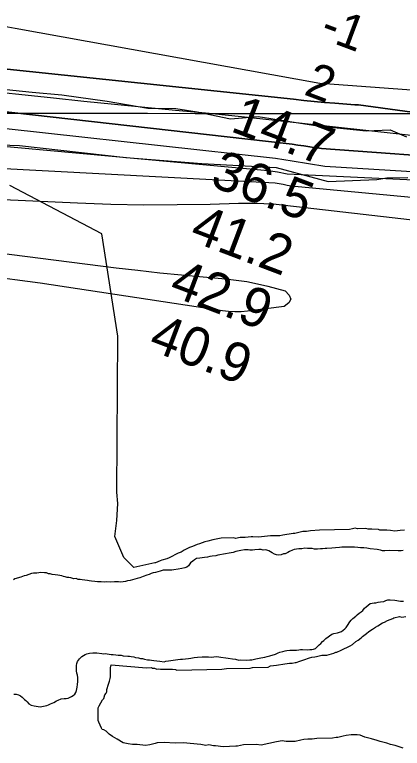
# Model space of a CAD drawing. Extents: x 3219052 to 3256913, y 800770 to 826146.
# Drawn here: x 3235111 to 3235776, y 811140 to 812397 of the extents above; entities that cross this region are included whole.
import ezdxf

# ---------------------------------------------------------------- set-up
doc = ezdxf.new("R2010")
doc.units = 0
for name, color, linetype in [('V-GRID-MAJR', 7, 'Continuous'), ('V-RIVR-EDGE', 7, 'Continuous'), ('V-RIVR-RANG', 7, 'Continuous'), ('V-SITE-VEGE', 7, 'Continuous'), ('V-TOPO-DPTH', 7, 'Continuous'), ('V-TOPO-MAJR', 7, 'Continuous'), ('V-TOPO-MINR', 7, 'Continuous'), ('V-TOPO-SHOR', 7, 'Continuous'), ('V-TOPO-WATR', 7, 'Continuous')]:
    doc.layers.add(name, color=color, linetype=linetype)

msp = doc.modelspace()

# ---------------------------------------------------------------- linework, layer by layer
at = {"layer": 'V-GRID-MAJR'}
msp.add_spline([(3223229.222, 812245.659), (3228465.955, 812237.661), (3233702.6890000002, 812230.425), (3238939.4250000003, 812223.951), (3244176.161, 812218.238), (3249412.899, 812213.287), (3254649.637, 812209.098), (3254649.6380000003, 812209.098)], degree=3, dxfattribs=at)
at = {"layer": 'V-RIVR-EDGE'}
for points in [[(3234389.041930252, 812329.7287057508), (3234474.661383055, 812324.7355224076), (3234548.96527335, 812314.1194897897), (3234602.86301311, 812313.116857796), (3234661.094620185, 812306.8873591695), (3234736.287210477, 812304.0933543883), (3234778.8822856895, 812302.6839914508), (3234863.604439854, 812286.3913680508), (3234912.281761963, 812283.6629279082), (3234953.1370562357, 812281.8231877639), (3235009.2275255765, 812288.6393591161), (3235080.036806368, 812271.0771006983), (3235140.8753977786, 812264.406476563)], [(3235140.8753977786, 812264.406476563), (3235191.7218032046, 812259.9339561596), (3235269.502030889, 812248.8746483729), (3235339.4559314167, 812236.9653344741), (3235387.7050259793, 812236.8460283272), (3235424.202806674, 812230.6702712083), (3235481.551087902, 812218.7921273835), (3235528.941577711, 812223.0217361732), (3235575.8683705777, 812215.516153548), (3235631.050792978, 812206.6861195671), (3235714.0535879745, 812198.2219729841), (3235755.3521574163, 812199.8585702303), (3235783.577111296, 812188.0524400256)]]:
    msp.add_lwpolyline(points, dxfattribs=at)
at = {"layer": 'V-SITE-VEGE'}
for points in [[(3234442.042, 812242.192), (3234596.775, 812211.224), (3234706.808, 812204.34), (3234823.718, 812204.34), (3234885.61, 812180.2540000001), (3235019.714, 812176.811), (3235119.429, 812173.371), (3235301.6720000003, 812152.725), (3235432.3340000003, 812142.4010000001), (3235559.558, 812135.519), (3235648.9590000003, 812111.431), (3235732.2430000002, 812115.209)], [(3235732.2430000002, 812115.209), (3235749.586, 812117.927), (3235785.686, 812118.613)], [(3235779.644, 811513.839), (3235772.423, 811513.702), (3235763.16, 811512.493), (3235755.92, 811513.388), (3235749.711, 811514.302), (3235737.335, 811514.066), (3235735.252, 811515.059), (3235723.886, 811515.875), (3235717.697, 811515.758), (3235713.551, 811516.71), (3235699.111, 811516.438), (3235694.966, 811517.388), (3235690.86, 811516.278), (3235685.721, 811515.15), (3235634.148, 811514.171), (3235618.694, 811512.844), (3235611.495, 811511.674), (3235605.306, 811511.555), (3235596.062, 811509.317), (3235591.955, 811508.207), (3235588.861, 811508.147), (3235571.365, 811505.751), (3235566.228, 811504.623), (3235549.7260000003, 811504.309), (3235529.133, 811501.8520000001), (3235519.8310000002, 811502.708), (3235516.737, 811502.6510000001), (3235506.441, 811501.422), (3235498.19, 811501.264), (3235489.9590000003, 811500.076), (3235486.844, 811501.047), (3235465.184, 811500.637), (3235450.801, 811497.268), (3235442.589, 811495.0480000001), (3235437.448, 811493.92), (3235428.2260000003, 811490.647), (3235424.122, 811489.539), (3235415.928, 811486.289), (3235412.8540000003, 811485.198), (3235410.81, 811484.126), (3235401.6040000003, 811479.824), (3235396.505, 811476.631), (3235391.389, 811474.47), (3235376.053, 811466.956), (3235371.967, 811464.818), (3235363.4250000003, 811462.944), (3235360.679, 811461.5040000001), (3235352.487, 811458.252), (3235351.332, 811457.914), (3235315.4220000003, 811449.882), (3235298.231, 811467.087), (3235282.759, 811503.22), (3235286.197, 811530.747), (3235287.916, 811559.997), (3235286.197, 811578.922), (3235287.918, 811846.4670000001), (3235260.409, 812021.964), (3235102.8910000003, 812104.5800000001)], [(3235268.91, 811241.008), (3235271.828, 811250.351), (3235273.793, 811255.547), (3235274.747, 811259.694), (3235275.718, 811262.807), (3235275.4250000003, 811278.28), (3235276.361, 811283.457), (3235337.332, 811278.425), (3235345.583, 811278.583), (3235347.666, 811277.59), (3235350.7600000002, 811277.647), (3235354.926, 811275.6630000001), (3235356.97, 811276.734), (3235361.115, 811275.781), (3235381.747, 811276.175), (3235386.9220000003, 811275.241), (3235389.003, 811274.247), (3235466.364, 811275.72), (3235474.597, 811276.908), (3235514.824, 811277.672), (3235518.93, 811278.782), (3235545.7460000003, 811279.292), (3235549.8340000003, 811281.434), (3235560.13, 811282.661), (3235574.531, 811284.9990000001), (3235582.762, 811286.185), (3235586.889, 811286.265), (3235592.025, 811287.394), (3235594.089, 811287.434), (3235600.242, 811289.6140000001), (3235607.42, 811291.813), (3235616.644, 811295.086), (3235620.75, 811296.196), (3235625.889, 811297.324), (3235628.983, 811297.384), (3235638.228, 811299.622), (3235646.477, 811299.78), (3235658.796, 811303.11), (3235661.852, 811305.232), (3235663.914, 811305.2710000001), (3235671.078, 811308.502), (3235686.411, 811316.0160000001), (3235690.497, 811318.161), (3235696.592, 811323.432), (3235700.678, 811325.574), (3235705.755, 811329.797), (3235707.778, 811331.9010000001), (3235714.899, 811337.1950000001), (3235718.966, 811340.367), (3235725.077, 811344.608), (3235730.177, 811347.8030000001), (3235734.2630000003, 811349.946), (3235742.418, 811355.26), (3235745.492, 811356.35), (3235750.589, 811359.5430000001), (3235759.8140000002, 811362.813), (3235761.858, 811363.884), (3235771.102, 811366.123), (3235775.247, 811365.17), (3235782.448, 811366.34)], [(3235777.4590000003, 811140.2710000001), (3235772.2630000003, 811142.235), (3235763.953, 811145.172), (3235755.66, 811147.077), (3235749.434, 811149.024), (3235738.0270000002, 811151.904), (3235732.8310000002, 811153.868), (3235723.49, 811156.786), (3235712.085, 811159.666), (3235703.774, 811162.603), (3235698.597, 811163.537), (3235688.281, 811163.34), (3235680.0500000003, 811162.15), (3235674.91, 811161.022), (3235665.665, 811158.781), (3235662.575, 811158.724), (3235656.406, 811157.577), (3235629.5870000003, 811157.0650000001), (3235621.3540000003, 811155.877), (3235614.133, 811155.74), (3235606.914, 811155.603), (3235601.776, 811154.4720000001), (3235592.5330000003, 811152.234), (3235577.06, 811151.941), (3235569.821, 811152.832), (3235560.558, 811151.625), (3235533.8370000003, 811145.959), (3235525.565, 811146.831), (3235503.904, 811146.419), (3235493.629, 811144.16), (3235490.534, 811144.103), (3235468.893, 811142.659), (3235455.446, 811144.468), (3235452.3510000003, 811144.408), (3235444.059, 811146.3150000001), (3235438.923, 811145.184), (3235430.63, 811147.091), (3235412.024, 811148.801), (3235400.66, 811149.616), (3235386.22, 811149.3420000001), (3235367.634, 811150.022), (3235355.256, 811149.784), (3235352.18, 811148.6950000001), (3235342.935, 811146.456), (3235335.736, 811145.287), (3235321.257, 811147.0750000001), (3235313.004, 811146.917), (3235305.764, 811147.812), (3235297.474, 811149.719), (3235287.041, 811155.711), (3235278.691, 811160.712), (3235273.457, 811164.741), (3235268.199, 811169.799), (3235264.036, 811171.784), (3235260.921, 811172.757), (3235259.85, 811174.799), (3235255.528, 811185.037), (3235254.4390000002, 811188.113), (3235254.025, 811209.77), (3235256.0300000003, 811212.906), (3235262.023, 811223.336), (3235264.046, 811225.439), (3235265.992, 811231.667), (3235267.997, 811234.801), (3235268.988, 811236.884), (3235268.91, 811241.008)]]:
    msp.add_lwpolyline(points, dxfattribs=at)
at = {"layer": 'V-TOPO-DPTH'}
for points in [[(3236219.5797993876, 812171.8300673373), (3235701.0112393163, 812242.9258117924), (3235694.414456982, 812243.1129452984), (3235660.3686561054, 812245.4549364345), (3235642.6340134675, 812246.8566528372), (3235624.924136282, 812248.4987800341), (3235607.251407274, 812250.501523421), (3235589.6034437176, 812252.7446776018), (3235004.7512205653, 812313.4886094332), (3234994.697642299, 812313.8248193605), (3234984.6384474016, 812313.833251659), (3234974.575508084, 812313.6231655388), (3234965.4019531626, 812313.2819710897), (3234635.619298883, 812326.130380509), (3234595.28107196, 812328.6473075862), (3234554.9512253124, 812331.287867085), (3234514.633949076, 812334.1138752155), (3234474.3250531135, 812337.0635157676), (3234455.097546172, 812338.5149646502), (3234424.4038720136, 812340.7604837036)], [(3234424.4038720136, 812340.7604837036), (3234455.097546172, 812338.5149646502), (3234474.3250531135, 812337.0635157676), (3234514.633949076, 812334.1138752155), (3234554.9512253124, 812331.287867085), (3234595.28107196, 812328.6473075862), (3234635.619298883, 812326.130380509), (3234965.4019531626, 812313.2819710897), (3234974.575508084, 812313.6231655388), (3234984.6384474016, 812313.833251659), (3234994.697642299, 812313.8248193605), (3235004.7512205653, 812313.4886094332), (3235589.6034437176, 812252.7446776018), (3235607.251407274, 812250.501523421), (3235624.924136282, 812248.4987800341), (3235642.6340134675, 812246.8566528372), (3235660.3686561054, 812245.4549364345), (3235694.414456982, 812243.1129452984), (3235701.0112393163, 812242.9258117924), (3236219.5797993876, 812171.8300673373)], [(3237711.6959470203, 812013.2851889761), (3236978.4446943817, 812069.2369252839), (3236972.67980126, 812070.7520773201), (3235637.6560567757, 812168.0903933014), (3235630.8095992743, 812168.954961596), (3235623.973784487, 812169.9111963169), (3235617.340974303, 812170.906967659), (3235607.1922265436, 812172.3974644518), (3235597.0374562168, 812173.8447153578), (3235586.873652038, 812175.2270974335), (3235576.7038252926, 812176.5662336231), (3234974.3108995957, 812244.8412438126), (3234948.2321198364, 812247.113933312), (3234922.1547592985, 812249.4029973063), (3234868.502054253, 812254.1380784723), (3234815.6183309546, 812258.9957155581), (3234762.7598384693, 812264.104991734), (3234709.9391922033, 812269.5917265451), (3234657.143776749, 812275.3301004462), (3234408.9824128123, 812303.2001529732)]]:
    msp.add_lwpolyline(points, dxfattribs=at)
at = {"layer": 'V-TOPO-MAJR'}
msp.add_lwpolyline([(3234402.0279410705, 812214.723163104), (3234612.1876691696, 812186.4229055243), (3234667.5159077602, 812178.9879433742), (3234722.846874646, 812171.5733839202), (3234778.1819339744, 812164.1894285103), (3234833.519721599, 812156.8258757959), (3234885.3669442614, 812149.9413883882), (3234914.810493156, 812146.3028173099), (3234944.2904495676, 812143.0205567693), (3234973.825017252, 812140.2727620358), (3235558.23428724, 812109.4964151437), (3235565.037816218, 812108.1963231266), (3235571.830206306, 812106.8420574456), (3235578.6058880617, 812105.4065312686), (3235585.3704309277, 812103.9168314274), (3236210.408453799, 812045.0384253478)], dxfattribs=at)
at = {"layer": 'V-TOPO-MINR'}
for points in [[(3234430.0256441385, 812363.2484721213), (3235014.625049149, 812391.2791421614), (3235015.10351626, 812391.3047767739), (3235016.9311097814, 812391.3300911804), (3235017.4268970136, 812391.2858917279), (3235017.5909552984, 812391.2598474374), (3235055.2225959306, 812384.4319179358), (3235074.202504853, 812380.9905720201), (3235093.182972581, 812377.5523130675), (3235112.1642785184, 812374.118684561), (3235634.783277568, 812279.7305905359), (3235637.677363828, 812279.3185897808), (3235642.425527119, 812279.2395690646), (3235643.48957829, 812279.4625913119), (3236265.9415057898, 812233.7821427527), (3236282.6928479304, 812233.3282800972), (3236299.492951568, 812233.657322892), (3236328.688809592, 812235.2577443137), (3236330.8262788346, 812235.612818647), (3237034.8478958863, 812152.3173607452), (3237042.4332785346, 812150.4810922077), (3237070.4625623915, 812144.2142284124), (3238468.788826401, 811995.0523872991)], [(3234430.7351166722, 812319.5894952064), (3234521.8584367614, 812311.0818811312), (3234588.0440022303, 812305.0715375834), (3234654.248536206, 812299.284727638), (3234720.4815229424, 812293.8332180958), (3234786.7334781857, 812288.6052421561), (3234937.545494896, 812277.088712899), (3234960.1515100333, 812275.3270871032), (3234982.753703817, 812273.5186181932), (3235005.3501655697, 812271.6398846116), (3235027.942805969, 812269.7143079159), (3235050.5264560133, 812267.68998244), (3235073.1019409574, 812265.5808423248), (3235095.6651782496, 812263.3444802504), (3235118.2202504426, 812261.0233035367), (3235177.6233829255, 812254.7407870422), (3235229.882634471, 812249.3019893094), (3235282.1535355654, 812243.9795257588), (3235334.441910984, 812238.8315634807), (3235386.7419359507, 812233.7999353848), (3235444.531425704, 812228.3375060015), (3235472.3495647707, 812225.6913983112), (3235500.165579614, 812223.0232822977), (3236254.4273411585, 812139.8911612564)], [(3234408.9824128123, 812303.2001529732), (3234657.143776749, 812275.3301004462), (3234709.9391922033, 812269.5917265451), (3234762.7598384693, 812264.104991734), (3234815.6183309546, 812258.9957155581), (3234868.502054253, 812254.1380784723), (3234922.1547592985, 812249.4029973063), (3234948.2321198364, 812247.113933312), (3234974.3108995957, 812244.8412438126), (3235576.7038252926, 812176.5662336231), (3235586.873652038, 812175.2270974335), (3235597.0374562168, 812173.8447153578), (3235607.1922265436, 812172.3974644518), (3235617.340974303, 812170.906967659), (3235623.973784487, 812169.9111963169), (3235630.8095992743, 812168.954961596), (3235637.6560567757, 812168.0903933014), (3236972.67980126, 812070.7520773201), (3236978.4446943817, 812069.2369252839), (3237711.6959470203, 812013.2851889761)], [(3234389.5547021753, 812289.0833983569), (3234839.3901921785, 812230.3752246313), (3234860.4491929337, 812227.7203740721), (3234881.522412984, 812225.188400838), (3234902.6169619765, 812222.8407435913), (3234923.7257302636, 812220.6159636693), (3234944.851145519, 812218.5494723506), (3234965.9845341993, 812216.5711254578), (3235558.795259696, 812151.487020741), (3235587.044893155, 812147.1051769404), (3235615.253882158, 812142.4688761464), (3235643.435774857, 812137.662937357), (3236942.230676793, 812058.3951681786), (3237652.881814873, 811987.293061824)], [(3234434.962991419, 812252.6385372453), (3234464.5223465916, 812249.2440999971), (3234494.0648566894, 812245.7127790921), (3234523.582099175, 812241.9761327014), (3234553.0824965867, 812238.1026026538), (3234940.5309824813, 812185.8580709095), (3234948.4701514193, 812184.853397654), (3234956.4185995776, 812183.9352381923), (3234964.3809665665, 812183.1468494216), (3234972.352612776, 812182.4449744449), (3234987.958356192, 812181.1991342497), (3235003.746365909, 812180.0591836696), (3235545.818580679, 812130.5743479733), (3235562.250964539, 812127.8017561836), (3235578.6617078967, 812124.9101439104), (3236207.163922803, 812094.8384156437), (3236213.1819288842, 812092.9794959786), (3236920.467636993, 812041.1775389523), (3236943.0259246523, 812035.7495556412), (3238400.420479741, 811879.8452404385)], [(3234368.599802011, 812107.1565972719), (3234858.0144645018, 812020.0166565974), (3234865.9983301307, 812018.6020717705), (3234873.9837667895, 812017.1964563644), (3234881.971559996, 812015.8042950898), (3234889.9609242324, 812014.4211032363), (3234897.9595660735, 812013.098958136), (3234905.969002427, 812011.8492084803), (3234913.9946305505, 812010.7080519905), (3234922.0310531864, 812009.6392909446), (3235285.225404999, 811963.8392559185), (3235322.5443838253, 811959.3574029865), (3235359.894653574, 811955.1704357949)], [(3235091.4044937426, 812080.7022574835), (3235218.983054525, 812074.8814288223), (3235275.8438506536, 812072.918809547), (3235332.711906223, 812071.7971405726), (3235389.590850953, 812071.9368970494), (3235446.477055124, 812072.917603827), (3235495.2427394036, 812074.2994762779), (3235527.6668734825, 812074.1630311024), (3235559.9791991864, 812072.6300867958), (3236151.792986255, 812004.7017733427)], [(3235359.894653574, 811955.1704357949), (3235397.2918597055, 811951.4257972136), (3235434.720356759, 811947.976044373), (3235472.6878998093, 811944.7030832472), (3235491.071148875, 811942.627654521), (3235509.341856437, 811939.9118459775), (3235527.4437517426, 811936.2354677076), (3235545.4331055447, 811931.9187096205), (3235575.1442808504, 811923.953175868), (3235582.2930996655, 811916.8551117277), (3235585.108802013, 811910.0421054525), (3235581.4248296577, 811903.6566859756), (3235573.4077408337, 811897.5563243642), (3235510.4788983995, 811889.2935467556), (3235499.701052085, 811888.3399547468), (3235488.929242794, 811887.9925477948), (3235478.16648904, 811888.5544184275), (3235467.40977231, 811889.7224741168), (3235155.0792999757, 811937.0780655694), (3235111.398821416, 811943.197295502), (3235067.643614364, 811948.6571665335)]]:
    msp.add_lwpolyline(points, dxfattribs=at)
at = {"layer": 'V-TOPO-SHOR'}
for points in [[(3235677.713, 811484.827), (3235672.557, 811485.157), (3235668.272, 811484.647), (3235661.413, 811484.088), (3235654.9930000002, 811483.107), (3235646.848, 811482.523), (3235643.844, 811482.466), (3235639.129, 811481.9450000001), (3235635.697, 811481.882), (3235630.548, 811481.784), (3235625.397, 811481.685), (3235621.518, 811482.47), (3235613.355, 811482.7440000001), (3235609.056, 811483.09), (3235603.9220000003, 811482.136), (3235598.771, 811482.037), (3235590.634, 811481.024), (3235587.6550000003, 811479.6780000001), (3235582.5470000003, 811477.436), (3235579.573, 811475.662), (3235575.324, 811473.434), (3235572.319, 811473.376), (3235568.481, 811472.017), (3235564.199, 811471.507), (3235560.326, 811471.861), (3235556.869, 811473.084), (3235552.966, 811475.156), (3235546.883, 811478.904), (3235542.14, 811480.1020000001), (3235537.417, 811480.012), (3235533.968, 811480.805), (3235530.106, 811480.733), (3235523.247, 811480.172), (3235518.957, 811480.09), (3235514.664, 811480.01), (3235511.651, 811480.381), (3235505.645, 811480.268), (3235499.222, 811479.287), (3235490.244, 811477.399), (3235485.9760000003, 811476.029), (3235479.133, 811474.611), (3235472.713, 811473.63), (3235459.878, 811471.24), (3235456.032, 811470.309), (3235450.031, 811469.764), (3235445.757, 811468.824), (3235441.911, 811467.894), (3235436.768, 811467.366), (3235428.632, 811466.3520000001), (3235423.0670000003, 811465.387), (3235419.676, 811463.177), (3235416.7120000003, 811460.974), (3235412.907, 811457.8960000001), (3235409.1350000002, 811453.101), (3235406.171, 811450.9), (3235402.761, 811449.546), (3235397.629, 811448.59), (3235391.645, 811447.189), (3235383.936, 811446.183), (3235380.512, 811445.6900000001), (3235375.789, 811445.599), (3235369.782, 811445.485), (3235365.92, 811445.411), (3235360.802, 811443.5970000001), (3235352.679, 811441.725), (3235348.833, 811440.7930000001), (3235344.987, 811439.863), (3235342.018, 811438.087), (3235337.749, 811436.719), (3235331.3540000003, 811434.4500000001), (3235325.8140000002, 811432.199), (3235321.109, 811431.251), (3235317.272, 811429.889), (3235312.997, 811428.949), (3235309.149, 811428.017), (3235304.875, 811427.077), (3235301.029, 811426.1460000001), (3235293.3200000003, 811425.142), (3235289.021, 811425.488), (3235286.017, 811425.433), (3235282.154, 811425.357), (3235275.716, 811425.236), (3235267.982, 811425.519), (3235264.558, 811425.023), (3235259.399, 811425.355), (3235252.954, 811425.662), (3235248.6550000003, 811426.008), (3235243.058, 811426.762), (3235238.751, 811427.5380000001), (3235235.739, 811427.911), (3235227.131, 811429.035), (3235223.69, 811429.398), (3235220.248, 811429.762), (3235216.36, 811430.9770000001), (3235212.5, 811430.903), (3235207.316, 811432.523), (3235203.876, 811432.885), (3235200.861, 811433.258), (3235197.842, 811434.059), (3235194.822, 811434.86), (3235191.801, 811435.661)], [(3235777.426, 811478.9940000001), (3235774.4220000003, 811478.937), (3235768.8510000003, 811478.402), (3235754.2430000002, 811478.984), (3235746.09, 811478.828), (3235742.227, 811478.755), (3235738.768, 811479.975), (3235732.745, 811480.721), (3235721.125, 811482.218), (3235715.091, 811483.389), (3235709.935, 811483.721), (3235704.346, 811484.045), (3235700.0470000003, 811484.393), (3235694.022, 811485.136), (3235683.722, 811484.9400000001), (3235677.713, 811484.827)], [(3235191.801, 811435.661), (3235185.339, 811436.826), (3235180.602, 811437.596), (3235175.435, 811438.356), (3235171.986, 811439.148), (3235168.974, 811439.5210000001), (3235165.517, 811440.7440000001), (3235162.074, 811441.106), (3235156.057, 811441.422), (3235149.2090000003, 811440.432), (3235143.63, 811440.328), (3235139.773, 811439.824), (3235130.8200000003, 811436.65), (3235127.401, 811435.724), (3235121.436, 811433.465), (3235111.613, 811430.702), (3235109.0700000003, 811428.937)], [(3235477.403, 811294.693), (3235484.722, 811293.546), (3235489.889, 811292.784), (3235495.4930000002, 811291.6020000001), (3235498.497, 811291.66), (3235509.235, 811291.434), (3235514.375, 811291.963), (3235517.81, 811292.0260000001), (3235525.072, 811293.882), (3235533.202, 811295.3250000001), (3235540.473, 811296.751), (3235544.319, 811297.683), (3235548.593, 811298.623), (3235558.407, 811301.816), (3235563.095, 811303.622), (3235566.077, 811304.965), (3235571.201, 811306.3520000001), (3235575.0470000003, 811307.284), (3235578.043, 811307.769), (3235583.186, 811308.295), (3235590.481, 811308.435), (3235594.343, 811308.508), (3235598.628, 811309.018), (3235601.622, 811309.506), (3235605.057, 811309.571), (3235613.22, 811309.297), (3235617.5100000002, 811309.3790000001), (3235620.935, 811309.872), (3235623.931, 811310.36), (3235627.349, 811311.281), (3235629.874, 811313.907), (3235633.671, 811317.4130000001), (3235636.198, 811320.037), (3235639.145, 811323.098), (3235641.251, 811325.286), (3235645.056, 811328.362), (3235655.216, 811335.853), (3235658.632, 811336.779), (3235665.0470000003, 811338.188), (3235671.873, 811340.463), (3235677.799, 811344.871), (3235679.897, 811347.486), (3235681.975, 811350.959), (3235686.153, 811357.0480000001), (3235688.242, 811360.093), (3235691.197, 811362.7270000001), (3235696.274, 811366.688), (3235698.808, 811368.881), (3235702.185, 811371.951), (3235705.576, 811374.161), (3235708.54, 811376.365), (3235711.471, 811380.285), (3235713.998, 811382.908), (3235717.381, 811385.5480000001), (3235721.194, 811388.196), (3235727.609, 811389.607), (3235730.611, 811389.664), (3235734.887, 811390.605), (3235738.734, 811391.536), (3235744.304, 811392.071), (3235748.142, 811393.433), (3235751.552, 811394.784), (3235755.423, 811394.4280000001), (3235763.5840000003, 811394.156), (3235773.058, 811392.618), (3235778.217, 811392.2880000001)], [(3235109.787, 811233.181), (3235113.657, 811232.8250000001), (3235117.536, 811232.04), (3235121.0100000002, 811229.959), (3235124.055, 811227.87), (3235127.991, 811224.082), (3235130.179, 811221.976), (3235132.364, 811219.873), (3235135.434, 811216.496), (3235139.345, 811213.993), (3235144.521, 811212.805), (3235154.853, 811211.284), (3235160.415, 811212.248), (3235165.969, 811213.643), (3235169.379, 811214.995), (3235172.787, 811216.346), (3235178.319, 811219.027), (3235182.56, 811221.685), (3235185.968, 811223.037), (3235191.086, 811224.8520000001), (3235195.799, 811225.372), (3235199.225, 811225.865), (3235203.079, 811226.367), (3235208.609, 811229.0480000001), (3235211.58, 811230.824), (3235214.114, 811233.017), (3235215.775, 811236.054), (3235216.995, 811239.511), (3235218.177, 811245.117), (3235218.9450000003, 811249.854), (3235219.2770000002, 811255.011), (3235219.633, 811258.881), (3235219.148, 811261.877), (3235218.644, 811265.732), (3235217.72, 811269.15), (3235217.219, 811273.002), (3235217.153, 811276.437), (3235217.038, 811282.446), (3235217.833, 811285.894), (3235219.062, 811288.9230000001), (3235222.406, 811293.71), (3235226.1950000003, 811297.6460000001), (3235229.167, 811299.419), (3235232.1380000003, 811301.193), (3235235.124, 811302.108), (3235239.392, 811303.476), (3235245.393, 811304.0210000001), (3235248.397, 811304.079), (3235252.268, 811303.7220000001), (3235260.437, 811303.02), (3235263.458, 811302.219), (3235266.455, 811302.704), (3235269.895, 811302.34), (3235276.787, 811301.183), (3235280.227, 811300.818), (3235284.528, 811300.4720000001), (3235288.399, 811300.116), (3235293.558, 811299.786), (3235297.007, 811298.991), (3235305.176, 811298.289), (3235308.1890000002, 811297.916), (3235311.201, 811297.5430000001), (3235315.5100000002, 811296.767), (3235318.529, 811295.966), (3235323.2660000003, 811295.198), (3235327.147, 811294.412), (3235330.1580000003, 811294.041), (3235334.036, 811293.257), (3235339.2120000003, 811292.0650000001), (3235342.6520000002, 811291.703), (3235345.665, 811291.3300000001), (3235349.974, 811290.554), (3235355.131, 811290.2220000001), (3235360.298, 811289.462), (3235367.609, 811288.741), (3235370.597, 811289.659), (3235374.882, 811290.169), (3235378.734, 811290.67), (3235383.018, 811291.182), (3235390.727, 811292.188), (3235395.431, 811293.134), (3235398.866, 811293.2000000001), (3235404.006, 811293.728), (3235409.579, 811294.263), (3235413.431, 811294.764), (3235418.9960000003, 811295.731), (3235424.986, 811296.702), (3235432.711, 811296.849), (3235436.146, 811296.915), (3235440.436, 811296.997), (3235443.441, 811297.054), (3235449.028, 811296.73), (3235452.89, 811296.802), (3235458.0330000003, 811297.3300000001), (3235464.916, 811296.603), (3235473.532, 811295.049), (3235477.403, 811294.693)]]:
    msp.add_lwpolyline(points, dxfattribs=at)
at = {"layer": 'V-TOPO-WATR'}
msp.add_lwpolyline([(3234424.4038720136, 812340.7604837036), (3234455.097546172, 812338.5149646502), (3234474.3250531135, 812337.0635157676), (3234514.633949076, 812334.1138752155), (3234554.9512253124, 812331.287867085), (3234595.28107196, 812328.6473075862), (3234635.619298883, 812326.130380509), (3234965.4019531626, 812313.2819710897), (3234974.575508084, 812313.6231655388), (3234984.6384474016, 812313.833251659), (3234994.697642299, 812313.8248193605), (3235004.7512205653, 812313.4886094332), (3235589.6034437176, 812252.7446776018), (3235607.251407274, 812250.501523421), (3235624.924136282, 812248.4987800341), (3235642.6340134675, 812246.8566528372), (3235660.3686561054, 812245.4549364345), (3235694.414456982, 812243.1129452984), (3235701.0112393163, 812242.9258117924), (3236219.5797993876, 812171.8300673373)], dxfattribs=at)

# ---------------------------------------------------------------- texts
at = {"layer": 'V-RIVR-RANG'}
for s, height, rotation, p in [('-1', 60.00000000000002, 339.4799444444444, (3235632.4368315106, 812357.8041956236)), ('2', 60.00000000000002, 339.4799444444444, (3235605.4164220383, 812261.1424625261)), ('14.7', 67, 339.2483257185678, (3235479.317278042, 812198.3401861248)), ('36.5', 67, 339.2483257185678, (3235444.112278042, 812104.7421861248)), ('41.2', 67, 339.2483257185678, (3235408.906278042, 812011.1441861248)), ('42.9', 67, 339.2483257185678, (3235373.4546112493, 811917.6396480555)), ('40.9', 67, 339.2483257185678, (3235338.248611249, 811824.0416480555))]:
    msp.add_text(s, height=height, rotation=rotation, dxfattribs=at).set_placement(p)

doc.saveas('drawing.dxf')
